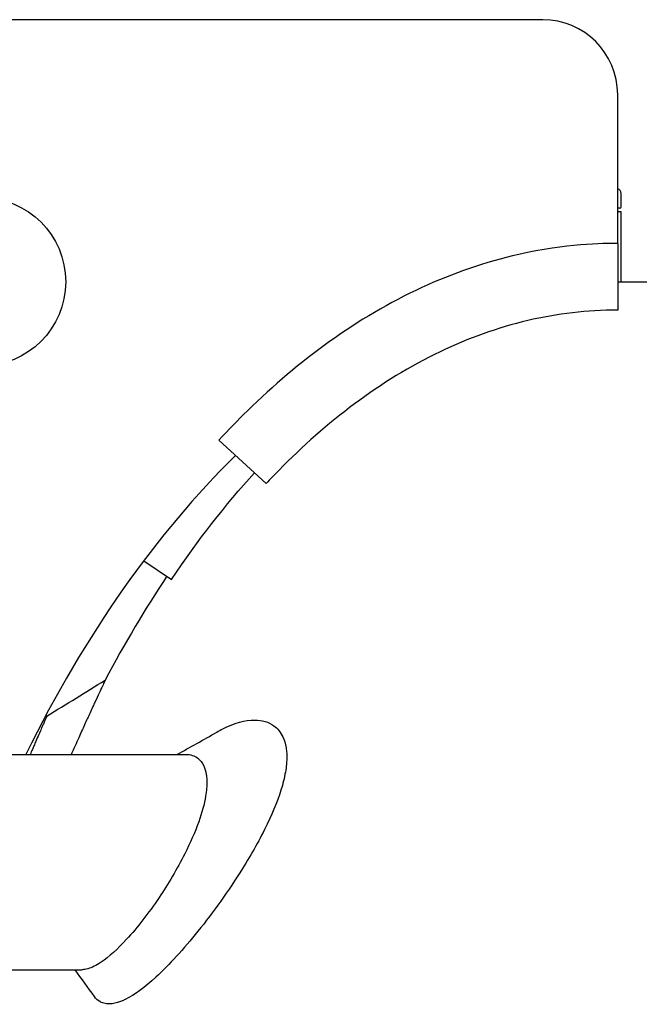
# Model space of a CAD drawing. Header units: inches. Extents: x 24 to 1128, y -58 to 748.
# Tile 281 of 656: x 483.17 to 491.44, y 318.65 to 331.8. Entities that reach past the tile are written whole.
import ezdxf

# ---------------------------------------------------------------- set-up
doc = ezdxf.new("R2010")
doc.units = ezdxf.units.IN
doc.header["$LTSCALE"] = 32
doc.header["$MEASUREMENT"] = 0
doc.layers.add('Visible (ANSI)', color=7, linetype='Continuous', lineweight=30)

msp = doc.modelspace()

# ---------------------------------------------------------------- linework, layer by layer
at = {"layer": 'Visible (ANSI)'}
for p, q in [((490.15563, 331.79617), (480.15563, 331.79617)), ((491.15563, 328.80855), (491.15563, 330.79617)), ((491.20159, 329.29429), (491.20159, 329.47617)), ((491.18597, 329.27867), (491.15563, 329.27867)), ((491.20159, 329.22867), (491.15563, 329.22867)), ((491.20159, 328.29617), (491.20159, 329.22867)), ((491.15563, 328.80855), (491.15563, 327.91852)), ((491.15563, 328.29617), (492.59548, 328.29617)), ((485.82895, 326.1813), (486.45817, 325.60021)), ((484.82347, 324.57043), (485.19453, 324.32103)), ((483.52954, 322.49617), (483.51051, 322.49617)), ((482.84233, 321.98367), (485.38519, 321.98367)), ((482.84233, 319.10867), (483.99884, 319.10867))]:
    msp.add_line(p, q, dxfattribs=at)
msp.add_circle((482.65563, 328.29617), 1.125, dxfattribs=at)
for centre, radius, start, end in [((490.15563, 330.79617), 1, 0, 90), ((491.13909, 329.47617), 0.0625, 0, 74.653167), ((491.18597, 329.29429), 0.01562, 270, 0)]:
    msp.add_arc(centre, radius, start, end, dxfattribs=at)
msp.add_ellipse((491.15563, 310.13307), major_axis=(0, -18.1631), ratio=0.57455857, start_param=3.65263038, end_param=4.00156984, dxfattribs=at)
for points, knots in [([(491.15563, 328.80855), (490.96174, 328.80855), (490.46411, 328.80236), (489.38819, 328.5598), (488.95598, 328.41025), (487.67182, 327.81849), (486.89457, 327.24434), (486.08095, 326.44778), (485.95397, 326.31684), (485.82895, 326.1813)], [-35.62547459, -35.62547459, -35.62547459, -35.62547459, -29.54097874, -29.54097874, -25.22630824, -25.22630824, -16.21330692, -16.21330692, -14.51665222, -14.51665222, -14.51665222, -14.51665222]), ([(491.15563, 327.91852), (490.75037, 327.91852), (490.34879, 327.87062), (489.55, 327.6822), (489.15987, 327.54123), (487.97873, 326.97594), (487.26011, 326.42031), (486.57351, 325.72202), (486.51564, 325.66166), (486.45817, 325.60021)], [-32.69420068, -32.69420068, -32.69420068, -32.69420068, -28.75380407, -28.75380407, -24.72396432, -24.72396432, -16.04370618, -16.04370618, -15.23889753, -15.23889753, -15.23889753, -15.23889753]), ([(484.2993, 322.95492), (484.29304, 322.94165), (484.28357, 322.92157), (484.27167, 322.89623), (484.25978, 322.87092), (484.24488, 322.83913), (484.22819, 322.80339), (484.21152, 322.76767), (484.1922, 322.72612), (484.17187, 322.68219), (484.16312, 322.6633), (484.15396, 322.64347), (484.14451, 322.62296), (484.13201, 322.59583), (484.11899, 322.56751), (484.10582, 322.53877), (484.08262, 322.48815), (484.05761, 322.4333), (484.03252, 322.37795), (484.00738, 322.32251), (483.98071, 322.26336), (483.95433, 322.20451), (483.93906, 322.17042), (483.9234, 322.13538), (483.90764, 322.09999), (483.89605, 322.07394), (483.88439, 322.04769), (483.87281, 322.02156), (483.86725, 322.009), (483.86166, 321.99637), (483.85605, 321.98367)], [0, 0, 0, 0, 0.022507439, 0.022507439, 0.022507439, 0.044983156, 0.044983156, 0.044983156, 0.067441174, 0.067441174, 0.067441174, 0.077099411, 0.077099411, 0.077099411, 0.089871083, 0.089871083, 0.089871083, 0.112369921, 0.112369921, 0.112369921, 0.134909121, 0.134909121, 0.134909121, 0.147966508, 0.147966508, 0.147966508, 0.157579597, 0.157579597, 0.157579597, 0.162197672, 0.162197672, 0.162197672, 0.162197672]), ([(483.5267, 322.48973), (483.52481, 322.48546), (483.52189, 322.47883), (483.51807, 322.47019), (483.51426, 322.46155), (483.50924, 322.45016), (483.50341, 322.43691), (483.49758, 322.42366), (483.49033, 322.40716), (483.48243, 322.38915), (483.47903, 322.38141), (483.47534, 322.373), (483.47143, 322.36408), (483.46627, 322.35228), (483.46071, 322.33958), (483.455, 322.32652), (483.44493, 322.30349), (483.43324, 322.2767), (483.42109, 322.24876), (483.40891, 322.22077), (483.39515, 322.18906), (483.38111, 322.15662), (483.37298, 322.13783), (483.36435, 322.11784), (483.35546, 322.09722), (483.34891, 322.08204), (483.34223, 322.06651), (483.33552, 322.05091), (483.32626, 322.02937), (483.31656, 322.00677), (483.30666, 321.98365)], [0, 0, 0, 0, 0.022507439, 0.022507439, 0.022507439, 0.044983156, 0.044983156, 0.044983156, 0.067441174, 0.067441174, 0.067441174, 0.077099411, 0.077099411, 0.077099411, 0.089871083, 0.089871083, 0.089871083, 0.112369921, 0.112369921, 0.112369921, 0.134909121, 0.134909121, 0.134909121, 0.147966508, 0.147966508, 0.147966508, 0.157579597, 0.157579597, 0.157579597, 0.170855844, 0.170855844, 0.170855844, 0.170855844]), ([(483.52954, 322.49617), (483.52954, 322.49617), (483.52954, 322.49617), (483.52954, 322.49617), (483.52953, 322.49616), (483.52858, 322.494), (483.5267, 322.48973)], [0.9774611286, 0.9774611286, 0.9774611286, 0.9774611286, 0.9775354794, 0.9775354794, 0.9775354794, 1, 1, 1, 1]), ([(485.79997, 322.28163), (485.82632, 322.29699), (485.85256, 322.31132), (486.0297, 322.40143), (486.17702, 322.44324), (486.4036, 322.44112), (486.49098, 322.41704), (486.61103, 322.33026), (486.652, 322.28166), (486.70227, 322.17591), (486.71724, 322.12637), (486.72948, 322.048), (486.73197, 322.02447), (486.73443, 321.9827), (486.73492, 321.96494), (486.73483, 321.92828), (486.73424, 321.90939), (486.73143, 321.86181), (486.7286, 321.83271), (486.71481, 321.7289), (486.69809, 321.65085), (486.62904, 321.40478), (486.55878, 321.23017), (486.37833, 320.8546), (486.26444, 320.65363), (485.95709, 320.16109), (485.75173, 319.87507), (485.35656, 319.38349), (485.16506, 319.17288), (484.83884, 318.87399), (484.70056, 318.77088), (484.57693, 318.71037), (484.56837, 318.70618), (484.55988, 318.7022), (484.55147, 318.69843)], [-18.00762988, -18.00762988, -18.00762988, -18.00762988, -17.65518153, -17.65518153, -15.61431676, -15.61431676, -14.11904381, -14.11904381, -13.07829009, -13.07829009, -12.35726492, -12.35726492, -12.06555588, -12.06555588, -11.85899483, -11.85899483, -11.64933529, -11.64933529, -11.34230771, -11.34230771, -10.58295771, -10.58295771, -9.04295708, -9.04295708, -7.29832528, -7.29832528, -4.61046279, -4.61046279, -2.07266673, -2.07266673, 0, 0, 0, 0.14357668, 0.14357668, 0.14357668, 0.14357668]), ([(485.38519, 321.98367), (485.44693, 321.98367), (485.50234, 321.9674), (485.57991, 321.90782), (485.60681, 321.87365), (485.64192, 321.79687), (485.65299, 321.75877), (485.66291, 321.69499), (485.66512, 321.67333), (485.66722, 321.63317), (485.66753, 321.61513), (485.66693, 321.57629), (485.6659, 321.55541), (485.66142, 321.49966), (485.65689, 321.46396), (485.63255, 321.31975), (485.60041, 321.20365), (485.50731, 320.94228), (485.44332, 320.79762), (485.26895, 320.45244), (485.1507, 320.25436), (484.88633, 319.86125), (484.73791, 319.67044), (484.4753, 319.38472), (484.35938, 319.27924), (484.25339, 319.20815), (484.22185, 319.18699), (484.19128, 319.16894), (484.16185, 319.15427)], [-11.17956787, -11.17956787, -11.17956787, -11.17956787, -10.11550221, -10.11550221, -9.3539207, -9.3539207, -8.78291186, -8.78291186, -8.51116041, -8.51116041, -8.30242846, -8.30242846, -8.07560497, -8.07560497, -7.71403469, -7.71403469, -6.66625494, -6.66625494, -5.44369138, -5.44369138, -3.7050894, -3.7050894, -1.68776961, -1.68776961, 0, 0, 0, 0.50228248, 0.50228248, 0.50228248, 0.50228248]), ([(484.25649, 318.67177), (484.24903, 318.67525), (484.24176, 318.67916), (484.20831, 318.69976), (484.18487, 318.72202), (484.1646, 318.7504)], [-31.617088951, -31.617088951, -31.617088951, -31.617088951, -31.431039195, -31.431039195, -30.736255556, -30.736255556, -30.736255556, -30.736255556]), ([(484.55147, 318.69843), (484.49866, 318.67474), (484.4489, 318.65937), (484.3483, 318.64606), (484.2992, 318.65184), (484.25649, 318.67177)], [0.14357668, 0.14357668, 0.14357668, 0.14357668, 1.04500509, 1.04500509, 2.11029714, 2.11029714, 2.11029714, 2.11029714])]:
    msp.add_open_spline(points, degree=3, knots=knots, dxfattribs=at)
for points in [[(485.19453, 324.32103), (485.54456, 324.84181), (485.91472, 325.3173), (486.30332, 325.74321)], [(485.13212, 324.36298), (484.84319, 323.92966), (484.56842, 323.46607), (484.30881, 322.97506)], [(483.52954, 322.49617), (483.78932, 322.65576), (484.04903, 322.81547), (484.30881, 322.97506)], [(484.30881, 322.97506), (484.30881, 322.97506), (484.30555, 322.96817), (484.2993, 322.95492)], [(485.26751, 321.98367), (485.44635, 322.07875), (485.62388, 322.17899), (485.79995, 322.28163)], [(484.16185, 319.15427), (484.1023, 319.12457), (484.04746, 319.10866), (483.99884, 319.10867)], [(484.1646, 318.7504), (484.07882, 318.87049), (483.99294, 318.98997), (483.90701, 319.10867)]]:
    msp.add_open_spline(points, degree=3, dxfattribs=at)

doc.saveas('drawing.dxf')
